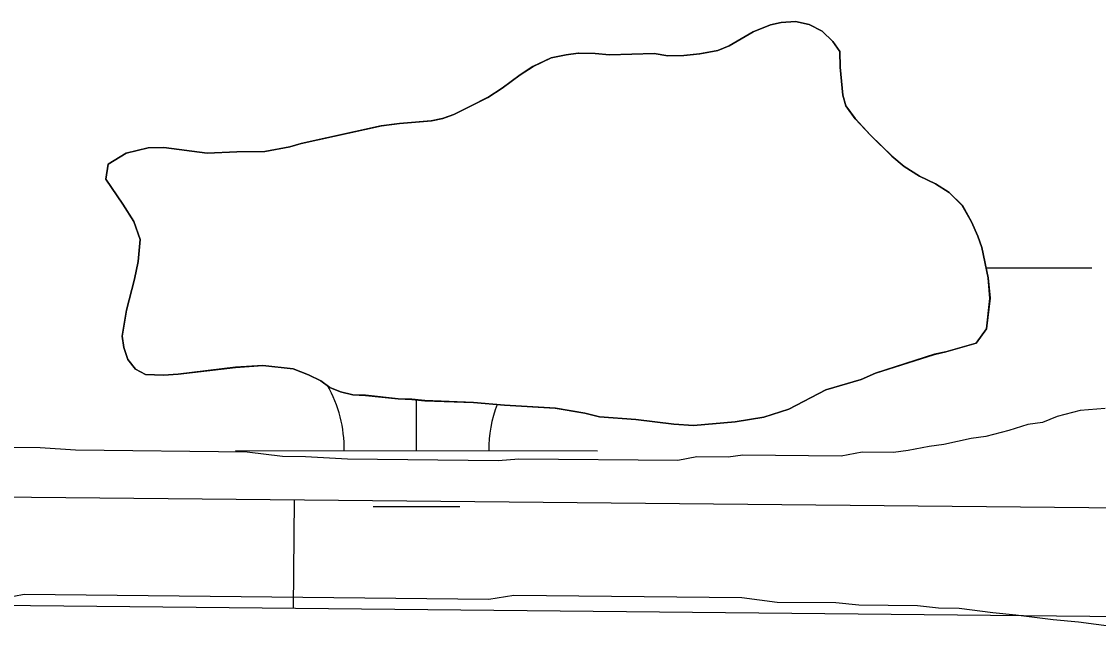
# Model space of a CAD drawing. Extents: x 3148686 to 3186545, y 916144 to 941516.
# Drawn here: x 3178451.6 to 3178749.3, y 935143.3 to 935313.6 of the extents above; entities that cross this region are included whole.
import ezdxf

# ---------------------------------------------------------------- set-up
doc = ezdxf.new("R2010")
doc.units = 0
for name, color, linetype in [('V-ROAD-CNTR', 7, 'Continuous'), ('V-SITE-VEGE', 7, 'Continuous'), ('V-TOPO-SHOR', 7, 'Continuous'), ('V-WETL-SWMP', 7, 'Continuous')]:
    doc.layers.add(name, color=color, linetype=linetype)

msp = doc.modelspace()

# ---------------------------------------------------------------- linework, layer by layer
at = {"layer": 'V-ROAD-CNTR'}
msp.add_line((3178526.92, 935181.4), (3178526.62, 935151.4), dxfattribs=at)
for points in [[(3175951.32, 935211.8), (3176382.31, 935208.67), (3176470.6, 935209.6), (3176620.78, 935196.58), (3176864.83, 935191.84), (3177214.84, 935190.02), (3178164.41, 935185), (3178868.75, 935178), (3178994.53, 935168.06), (3179310.41, 935168.46), (3179684.66, 935144.26), (3179924.91, 935124.21), (3180138.28, 935103.59), (3180300.84, 935086.1), (3180461.13, 935080.63), (3180887.76, 935085.54), (3181317.81, 935087.07), (3181732.49, 935083.41), (3182167.95, 935086.35), (3182851.89, 935081.79)], [(3175933.2, 935181.93), (3176382.36, 935178.67), (3176469.45, 935179.58), (3176619.19, 935166.61), (3176864.47, 935161.84), (3177214.68, 935160.02), (3178164.18, 935155), (3178867.42, 935148.01), (3178993.37, 935138.06), (3179309.47, 935138.46), (3179682.44, 935114.34), (3179922.22, 935094.33), (3180135.23, 935073.75), (3180298.72, 935056.15), (3180460.79, 935050.63), (3180887.99, 935055.54), (3181317.73, 935057.06), (3181732.46, 935053.41), (3182167.95, 935056.35), (3182851.79, 935051.79)]]:
    msp.add_lwpolyline(points, dxfattribs=at)
at = {"layer": 'V-SITE-VEGE'}
for p, q in [((3178658.64, 935312.62), (3178653.84, 935310.67)), ((3178661.57, 935313.28), (3178658.64, 935312.62)), ((3178665.55, 935313.54), (3178661.57, 935313.28)), ((3178669.33, 935312.75), (3178665.55, 935313.54)), ((3178672.92, 935310.91), (3178669.33, 935312.75)), ((3178653.84, 935310.67), (3178647.18, 935306.82)), ((3178675.89, 935308.01), (3178672.92, 935310.91)), ((3178644.06, 935305.53), (3178639.03, 935304.63)), ((3178647.18, 935306.82), (3178644.06, 935305.53)), ((3178677.8, 935305.3), (3178675.89, 935308.01)), ((3178677.86, 935300.9), (3178677.8, 935305.3)), ((3178597.96, 935303.5), (3178592.96, 935301.14)), ((3178602.15, 935304.39), (3178597.96, 935303.5)), ((3178605.49, 935304.85), (3178602.15, 935304.39)), ((3178610.11, 935304.7), (3178605.49, 935304.85)), ((3178614.1, 935304.33), (3178610.11, 935304.7)), ((3178626.46, 935304.69), (3178614.1, 935304.33)), ((3178630.24, 935304.1), (3178626.46, 935304.69)), ((3178634.64, 935304.16), (3178630.24, 935304.1)), ((3178639.03, 935304.63), (3178634.64, 935304.16)), ((3178592.96, 935301.14), (3178589.43, 935298.79)), ((3178678.58, 935293.16), (3178677.86, 935300.9)), ((3178589.43, 935298.79), (3178584.44, 935295.17)), ((3178584.44, 935295.17), (3178580.49, 935292.6)), ((3178679.45, 935290.24), (3178678.58, 935293.16)), ((3178580.49, 935292.6), (3178571.11, 935287.88)), ((3178682.01, 935286.7), (3178679.45, 935290.24)), ((3178571.11, 935287.88), (3178567.98, 935286.79)), ((3178551.03, 935284.7), (3178528.87, 935279.82)), ((3178556.05, 935285.39), (3178551.03, 935284.7)), ((3178564.85, 935286.13), (3178556.05, 935285.39)), ((3178567.98, 935286.79), (3178564.85, 935286.13)), ((3178686.26, 935282.14), (3178682.01, 935286.7)), ((3178692.2, 935276.34), (3178686.26, 935282.14)), ((3178486.54, 935278.68), (3178480.48, 935277.14)), ((3178490.94, 935278.74), (3178486.54, 935278.68)), ((3178502.91, 935277.2), (3178490.94, 935278.74)), ((3178525.74, 935278.95), (3178518.83, 935277.61)), ((3178528.87, 935279.82), (3178525.74, 935278.95)), ((3178480.48, 935277.14), (3178475.49, 935274.15)), ((3178511.08, 935277.51), (3178502.91, 935277.2)), ((3178518.83, 935277.61), (3178511.08, 935277.51)), ((3178695.59, 935273.45), (3178692.2, 935276.34)), ((3178475.49, 935274.15), (3178474.91, 935269.95)), ((3178699.81, 935270.78), (3178695.59, 935273.45)), ((3178474.91, 935269.95), (3178479.6, 935263.09)), ((3178704.24, 935268.73), (3178699.81, 935270.78)), ((3178708.04, 935266.26), (3178704.24, 935268.73)), ((3178711.65, 935262.74), (3178708.04, 935266.26)), ((3178479.6, 935263.09), (3178482.6, 935258.3)), ((3178714.21, 935258.16), (3178711.65, 935262.74)), ((3178482.6, 935258.3), (3178484.33, 935253.29)), ((3178715.94, 935254.2), (3178714.21, 935258.16)), ((3178484.33, 935253.29), (3178483.78, 935247.21)), ((3178717.03, 935251.07), (3178715.94, 935254.2)), ((3178718.81, 935242.71), (3178717.03, 935251.07)), ((3178483.78, 935247.21), (3178482.79, 935242.38)), ((3178719.29, 935237.05), (3178718.81, 935242.71)), ((3178482.79, 935242.38), (3178480.59, 935233.76)), ((3178718.34, 935228.66), (3178719.29, 935237.05)), ((3178480.59, 935233.76), (3178479.41, 935226.61)), ((3178715.46, 935224.64), (3178718.34, 935228.66)), ((3178479.41, 935226.61), (3178479.87, 935223.48)), ((3178479.87, 935223.48), (3178480.96, 935220.13)), ((3178703.97, 935221.57), (3178707.1, 935222.23)), ((3178707.1, 935222.23), (3178715.46, 935224.64)), ((3178480.96, 935220.13), (3178483.09, 935217.44)), ((3178687.68, 935216.34), (3178703.97, 935221.57)), ((3178483.09, 935217.44), (3178485.83, 935216)), ((3178485.83, 935216), (3178490.86, 935215.85)), ((3178490.86, 935215.85), (3178494.84, 935216.11)), ((3178494.84, 935216.11), (3178510.75, 935217.98)), ((3178510.75, 935217.98), (3178518.29, 935218.49)), ((3178518.29, 935218.49), (3178526.69, 935217.54)), ((3178526.69, 935217.54), (3178530.9, 935215.92)), ((3178530.9, 935215.92), (3178534.27, 935214.28)), ((3178683.72, 935214.62), (3178687.68, 935216.34)), ((3178534.27, 935214.28), (3178536.81, 935212.42)), ((3178673.91, 935211.77), (3178683.72, 935214.62)), ((3178536.81, 935212.42), (3178539.76, 935211.2)), ((3178539.76, 935211.2), (3178543.12, 935210.4)), ((3178543.12, 935210.4), (3178546.69, 935210.24)), ((3178546.69, 935210.24), (3178555.71, 935209.3)), ((3178663.7, 935206.41), (3178673.91, 935211.77)), ((3178555.71, 935209.3), (3178559.49, 935209.13)), ((3178559.49, 935209.13), (3178563.06, 935208.76)), ((3178563.06, 935208.76), (3178576.48, 935208.29)), ((3178576.48, 935208.29), (3178585.08, 935207.56)), ((3178585.08, 935207.56), (3178599.13, 935206.68)), ((3178599.13, 935206.68), (3178607.32, 935205.31)), ((3178607.32, 935205.31), (3178611.32, 935204.31)), ((3178611.32, 935204.31), (3178621.39, 935203.59)), ((3178648.85, 935202.88), (3178656.81, 935204.23)), ((3178656.81, 935204.23), (3178663.7, 935206.41)), ((3178737.83, 935204.4), (3178733.77, 935202.71)), ((3178744.21, 935206.07), (3178737.83, 935204.4)), ((3178751.16, 935206.58), (3178744.21, 935206.07)), ((3178621.39, 935203.59), (3178631.89, 935202.25)), ((3178631.89, 935202.25), (3178637.34, 935201.9)), ((3178637.34, 935201.9), (3178648.85, 935202.88)), ((3178729.72, 935202.18), (3178724.49, 935200.49)), ((3178733.77, 935202.71), (3178729.72, 935202.18)), ((3178714.06, 935198.29), (3178706.52, 935196.63)), ((3178718.12, 935198.83), (3178714.06, 935198.29)), ((3178724.49, 935200.49), (3178718.12, 935198.83)), ((3178456.69, 935195.75), (3178442.81, 935195.89)), ((3178466.51, 935195.07), (3178456.69, 935195.75)), ((3178513.93, 935194.58), (3178466.51, 935195.07)), ((3178696.68, 935195), (3178692.62, 935194.46)), ((3178702.47, 935196.1), (3178696.68, 935195)), ((3178706.52, 935196.63), (3178702.47, 935196.1)), ((3178523.75, 935193.32), (3178513.93, 935194.58)), ((3178530.11, 935193.25), (3178523.75, 935193.32)), ((3178541.67, 935192.56), (3178530.11, 935193.25)), ((3178583.3, 935192.13), (3178541.67, 935192.56)), ((3178589.09, 935192.64), (3178583.3, 935192.13)), ((3178633.04, 935192.19), (3178589.09, 935192.64)), ((3178638.25, 935193.29), (3178633.04, 935192.19)), ((3178646.92, 935193.2), (3178638.25, 935193.29)), ((3178650.98, 935193.74), (3178646.92, 935193.2)), ((3178678.16, 935193.46), (3178650.98, 935193.74)), ((3178683.95, 935194.55), (3178678.16, 935193.46)), ((3178692.62, 935194.46), (3178683.95, 935194.55)), ((3178452.34, 935155.19), (3178449.44, 935154.64)), ((3178580.71, 935153.86), (3178452.34, 935155.19)), ((3178587.66, 935154.94), (3178580.71, 935153.86)), ((3178650.69, 935154.29), (3178587.66, 935154.94)), ((3178660.5, 935153.03), (3178650.69, 935154.29)), ((3178676.7, 935152.86), (3178660.5, 935153.03)), ((3178683.05, 935152.22), (3178676.7, 935152.86)), ((3178699.24, 935152.05), (3178683.05, 935152.22)), ((3178705.02, 935151.41), (3178699.24, 935152.05)), ((3178710.8, 935151.35), (3178705.02, 935151.41)), ((3178720.04, 935150.1), (3178710.8, 935151.35)), ((3178726.4, 935149.46), (3178720.04, 935150.1)), ((3178736.79, 935148.19), (3178726.4, 935149.46)), ((3178743.73, 935147.54), (3178736.79, 935148.19)), ((3178753.54, 935146.29), (3178743.73, 935147.54))]:
    msp.add_line(p, q, dxfattribs=at)
at = {"layer": 'V-TOPO-SHOR'}
msp.add_lwpolyline([(3178626.46, 935304.69), (3178630.24, 935304.1), (3178634.64, 935304.16), (3178639.03, 935304.63), (3178644.06, 935305.53), (3178647.18, 935306.82), (3178653.84, 935310.67), (3178658.64, 935312.62), (3178661.57, 935313.28), (3178665.55, 935313.54), (3178669.33, 935312.75), (3178672.92, 935310.91), (3178675.89, 935308.01), (3178677.8, 935305.3), (3178677.86, 935300.9), (3178678.58, 935293.16), (3178679.45, 935290.23), (3178682.01, 935286.7), (3178686.26, 935282.14), (3178692.2, 935276.34), (3178695.59, 935273.45), (3178699.81, 935270.78), (3178704.24, 935268.73), (3178708.04, 935266.26), (3178711.65, 935262.74), (3178714.21, 935258.16), (3178715.94, 935254.2), (3178717.03, 935251.07), (3178718.81, 935242.71), (3178719.29, 935237.05), (3178718.34, 935228.66), (3178715.46, 935224.64), (3178707.1, 935222.23), (3178703.97, 935221.57), (3178687.68, 935216.34), (3178683.72, 935214.62), (3178673.9, 935211.77), (3178663.7, 935206.41), (3178656.81, 935204.23), (3178648.85, 935202.88), (3178637.34, 935201.9), (3178631.89, 935202.25), (3178621.39, 935203.59), (3178611.32, 935204.31), (3178607.32, 935205.31), (3178599.13, 935206.68), (3178585.08, 935207.56), (3178576.48, 935208.29), (3178563.06, 935208.76), (3178559.49, 935209.13), (3178555.71, 935209.3), (3178546.69, 935210.24), (3178543.12, 935210.4), (3178539.76, 935211.2), (3178536.81, 935212.42), (3178534.27, 935214.28), (3178530.9, 935215.92), (3178526.69, 935217.54), (3178518.29, 935218.49), (3178510.75, 935217.98), (3178494.84, 935216.11), (3178490.86, 935215.85), (3178485.83, 935216), (3178483.09, 935217.44), (3178480.96, 935220.13), (3178479.87, 935223.48), (3178479.41, 935226.61), (3178480.59, 935233.75), (3178482.79, 935242.38), (3178483.78, 935247.21), (3178484.33, 935253.29), (3178482.6, 935258.3), (3178479.6, 935263.09), (3178474.91, 935269.95), (3178475.49, 935274.15), (3178480.48, 935277.14), (3178486.54, 935278.68), (3178490.94, 935278.74), (3178502.91, 935277.2), (3178511.08, 935277.51), (3178518.83, 935277.61), (3178525.74, 935278.95), (3178528.87, 935279.82), (3178551.03, 935284.7), (3178556.05, 935285.39), (3178564.85, 935286.13), (3178567.98, 935286.79), (3178571.11, 935287.88), (3178580.49, 935292.6), (3178584.44, 935295.17), (3178589.43, 935298.79), (3178592.96, 935301.14), (3178597.96, 935303.5), (3178602.15, 935304.39), (3178605.49, 935304.85), (3178610.11, 935304.7), (3178614.1, 935304.33), (3178626.46, 935304.69)], dxfattribs=at)
at = {"layer": 'V-WETL-SWMP'}
for p, q in [((3178653.85, 935310.68), (3178658.65, 935312.63)), ((3178653.85, 935310.68), (3178658.65, 935312.63)), ((3178658.65, 935312.63), (3178661.58, 935313.29)), ((3178658.65, 935312.63), (3178661.58, 935313.29)), ((3178661.58, 935313.29), (3178665.56, 935313.55)), ((3178661.58, 935313.29), (3178665.56, 935313.55)), ((3178665.56, 935313.55), (3178669.34, 935312.76)), ((3178665.56, 935313.55), (3178669.34, 935312.76)), ((3178669.34, 935312.76), (3178672.92, 935310.91)), ((3178669.34, 935312.76), (3178672.92, 935310.91)), ((3178647.19, 935306.83), (3178653.85, 935310.68)), ((3178647.19, 935306.83), (3178653.85, 935310.68)), ((3178672.92, 935310.91), (3178675.89, 935308.02)), ((3178672.92, 935310.91), (3178675.89, 935308.02)), ((3178639.04, 935304.64), (3178644.06, 935305.54)), ((3178639.04, 935304.64), (3178644.06, 935305.54)), ((3178644.06, 935305.54), (3178647.19, 935306.83)), ((3178644.06, 935305.54), (3178647.19, 935306.83)), ((3178675.89, 935308.02), (3178677.81, 935305.31)), ((3178675.89, 935308.02), (3178677.81, 935305.31)), ((3178677.81, 935305.31), (3178677.87, 935300.91)), ((3178677.81, 935305.31), (3178677.87, 935300.91)), ((3178592.97, 935301.15), (3178597.97, 935303.51)), ((3178592.97, 935301.15), (3178597.97, 935303.51)), ((3178597.97, 935303.51), (3178602.16, 935304.4)), ((3178597.97, 935303.51), (3178602.16, 935304.4)), ((3178602.16, 935304.4), (3178605.5, 935304.86)), ((3178602.16, 935304.4), (3178605.5, 935304.86)), ((3178605.5, 935304.86), (3178610.12, 935304.71)), ((3178605.5, 935304.86), (3178610.12, 935304.71)), ((3178610.12, 935304.71), (3178614.1, 935304.34)), ((3178610.12, 935304.71), (3178614.1, 935304.34)), ((3178614.1, 935304.34), (3178626.47, 935304.69)), ((3178614.1, 935304.34), (3178626.47, 935304.69)), ((3178626.47, 935304.69), (3178630.25, 935304.11)), ((3178626.47, 935304.69), (3178630.25, 935304.11)), ((3178630.25, 935304.11), (3178634.65, 935304.16)), ((3178630.25, 935304.11), (3178634.65, 935304.16)), ((3178634.65, 935304.16), (3178639.04, 935304.64)), ((3178634.65, 935304.16), (3178639.04, 935304.64)), ((3178589.44, 935298.8), (3178592.97, 935301.15)), ((3178589.44, 935298.8), (3178592.97, 935301.15)), ((3178677.87, 935300.91), (3178678.59, 935293.17)), ((3178677.87, 935300.91), (3178678.59, 935293.17)), ((3178584.45, 935295.17), (3178589.44, 935298.8)), ((3178584.45, 935295.17), (3178589.44, 935298.8)), ((3178580.5, 935292.61), (3178584.45, 935295.17)), ((3178580.5, 935292.61), (3178584.45, 935295.17)), ((3178678.59, 935293.17), (3178679.46, 935290.24)), ((3178678.59, 935293.17), (3178679.46, 935290.24)), ((3178571.12, 935287.89), (3178580.5, 935292.61)), ((3178571.12, 935287.89), (3178580.5, 935292.61)), ((3178679.46, 935290.24), (3178682.02, 935286.71)), ((3178679.46, 935290.24), (3178682.02, 935286.71)), ((3178567.99, 935286.8), (3178571.12, 935287.89)), ((3178567.99, 935286.8), (3178571.12, 935287.89)), ((3178528.88, 935279.83), (3178551.04, 935284.71)), ((3178528.88, 935279.83), (3178551.04, 935284.71)), ((3178551.04, 935284.71), (3178556.06, 935285.4)), ((3178551.04, 935284.71), (3178556.06, 935285.4)), ((3178556.06, 935285.4), (3178564.86, 935286.13)), ((3178556.06, 935285.4), (3178564.86, 935286.13)), ((3178564.86, 935286.13), (3178567.99, 935286.8)), ((3178564.86, 935286.13), (3178567.99, 935286.8)), ((3178682.02, 935286.71), (3178686.27, 935282.15)), ((3178682.02, 935286.71), (3178686.27, 935282.15)), ((3178686.27, 935282.15), (3178692.21, 935276.35)), ((3178686.27, 935282.15), (3178692.21, 935276.35)), ((3178480.49, 935277.15), (3178486.55, 935278.69)), ((3178480.49, 935277.15), (3178486.55, 935278.69)), ((3178486.55, 935278.69), (3178490.95, 935278.75)), ((3178486.55, 935278.69), (3178490.95, 935278.75)), ((3178490.95, 935278.75), (3178502.92, 935277.21)), ((3178490.95, 935278.75), (3178502.92, 935277.21)), ((3178518.84, 935277.61), (3178525.74, 935278.96)), ((3178518.84, 935277.61), (3178525.74, 935278.96)), ((3178525.74, 935278.96), (3178528.88, 935279.83)), ((3178525.74, 935278.96), (3178528.88, 935279.83)), ((3178475.5, 935274.16), (3178480.49, 935277.15)), ((3178475.5, 935274.16), (3178480.49, 935277.15)), ((3178502.92, 935277.21), (3178511.09, 935277.52)), ((3178502.92, 935277.21), (3178511.09, 935277.52)), ((3178511.09, 935277.52), (3178518.84, 935277.61)), ((3178511.09, 935277.52), (3178518.84, 935277.61)), ((3178692.21, 935276.35), (3178695.6, 935273.46)), ((3178692.21, 935276.35), (3178695.6, 935273.46)), ((3178474.92, 935269.96), (3178475.5, 935274.16)), ((3178474.92, 935269.96), (3178475.5, 935274.16)), ((3178695.6, 935273.46), (3178699.82, 935270.78)), ((3178695.6, 935273.46), (3178699.82, 935270.78)), ((3178479.61, 935263.1), (3178474.92, 935269.96)), ((3178479.61, 935263.1), (3178474.92, 935269.96)), ((3178699.82, 935270.78), (3178704.25, 935268.74)), ((3178699.82, 935270.78), (3178704.25, 935268.74)), ((3178704.25, 935268.74), (3178708.05, 935266.27)), ((3178704.25, 935268.74), (3178708.05, 935266.27)), ((3178708.05, 935266.27), (3178711.66, 935262.75)), ((3178708.05, 935266.27), (3178711.66, 935262.75)), ((3178482.6, 935258.31), (3178479.61, 935263.1)), ((3178482.6, 935258.31), (3178479.61, 935263.1)), ((3178711.66, 935262.75), (3178714.23, 935258.17)), ((3178711.66, 935262.75), (3178714.23, 935258.17)), ((3178484.34, 935253.3), (3178482.6, 935258.31)), ((3178484.34, 935253.3), (3178482.6, 935258.31)), ((3178714.23, 935258.17), (3178715.95, 935254.21)), ((3178714.23, 935258.17), (3178715.95, 935254.21)), ((3178483.79, 935247.22), (3178484.34, 935253.3)), ((3178483.79, 935247.22), (3178484.34, 935253.3)), ((3178715.95, 935254.21), (3178717.04, 935251.08)), ((3178715.95, 935254.21), (3178717.04, 935251.08)), ((3178717.04, 935251.08), (3178718.81, 935242.72)), ((3178717.04, 935251.08), (3178718.81, 935242.72)), ((3178482.8, 935242.38), (3178483.79, 935247.22)), ((3178482.8, 935242.38), (3178483.79, 935247.22)), ((3178718.22, 935245.51), (3178747.41, 935245.48)), ((3178718.81, 935242.72), (3178719.3, 935237.06)), ((3178718.81, 935242.72), (3178719.3, 935237.06)), ((3178480.6, 935233.76), (3178482.8, 935242.38)), ((3178480.6, 935233.76), (3178482.8, 935242.38)), ((3178719.3, 935237.06), (3178718.35, 935228.67)), ((3178719.3, 935237.06), (3178718.35, 935228.67)), ((3178479.42, 935226.62), (3178480.6, 935233.76)), ((3178479.42, 935226.62), (3178480.6, 935233.76)), ((3178718.35, 935228.67), (3178715.47, 935224.65)), ((3178718.35, 935228.67), (3178715.47, 935224.65)), ((3178479.88, 935223.48), (3178479.42, 935226.62)), ((3178479.88, 935223.48), (3178479.42, 935226.62)), ((3178480.97, 935220.14), (3178479.88, 935223.48)), ((3178480.97, 935220.14), (3178479.88, 935223.48)), ((3178707.11, 935222.24), (3178703.98, 935221.58)), ((3178707.11, 935222.24), (3178703.98, 935221.58)), ((3178715.47, 935224.65), (3178707.11, 935222.24)), ((3178715.47, 935224.65), (3178707.11, 935222.24)), ((3178483.1, 935217.44), (3178480.97, 935220.14)), ((3178483.1, 935217.44), (3178480.97, 935220.14)), ((3178703.98, 935221.58), (3178687.69, 935216.35)), ((3178703.98, 935221.58), (3178687.69, 935216.35)), ((3178485.84, 935216.01), (3178483.1, 935217.44)), ((3178485.84, 935216.01), (3178483.1, 935217.44)), ((3178490.87, 935215.86), (3178485.84, 935216.01)), ((3178490.87, 935215.86), (3178485.84, 935216.01)), ((3178494.85, 935216.12), (3178490.87, 935215.86)), ((3178494.85, 935216.12), (3178490.87, 935215.86)), ((3178510.76, 935217.99), (3178494.85, 935216.12)), ((3178510.76, 935217.99), (3178494.85, 935216.12)), ((3178518.3, 935218.5), (3178510.76, 935217.99)), ((3178518.3, 935218.5), (3178510.76, 935217.99)), ((3178526.7, 935217.55), (3178518.3, 935218.5)), ((3178526.7, 935217.55), (3178518.3, 935218.5)), ((3178530.91, 935215.92), (3178526.7, 935217.55)), ((3178530.91, 935215.92), (3178526.7, 935217.55)), ((3178534.28, 935214.29), (3178530.91, 935215.92)), ((3178534.28, 935214.29), (3178530.91, 935215.92)), ((3178687.69, 935216.35), (3178683.73, 935214.62)), ((3178687.69, 935216.35), (3178683.73, 935214.62)), ((3178536.82, 935212.43), (3178534.28, 935214.29)), ((3178536.82, 935212.43), (3178534.28, 935214.29)), ((3178683.73, 935214.62), (3178673.91, 935211.78)), ((3178683.73, 935214.62), (3178673.91, 935211.78)), ((3178539.77, 935211.21), (3178536.82, 935212.43)), ((3178539.77, 935211.21), (3178536.82, 935212.43)), ((3178543.13, 935210.41), (3178539.77, 935211.21)), ((3178543.13, 935210.41), (3178539.77, 935211.21)), ((3178546.7, 935210.25), (3178543.13, 935210.41)), ((3178546.7, 935210.25), (3178543.13, 935210.41)), ((3178555.72, 935209.31), (3178546.7, 935210.25)), ((3178555.72, 935209.31), (3178546.7, 935210.25)), ((3178673.91, 935211.78), (3178663.71, 935206.42)), ((3178673.91, 935211.78), (3178663.71, 935206.42)), ((3178559.5, 935209.14), (3178555.72, 935209.31)), ((3178559.5, 935209.14), (3178555.72, 935209.31)), ((3178563.06, 935208.77), (3178559.5, 935209.14)), ((3178563.06, 935208.77), (3178559.5, 935209.14)), ((3178560.76, 935194.93), (3178560.78, 935209.01)), ((3178576.48, 935208.3), (3178563.06, 935208.77)), ((3178576.48, 935208.3), (3178563.06, 935208.77)), ((3178585.09, 935207.57), (3178576.48, 935208.3)), ((3178585.09, 935207.57), (3178576.48, 935208.3)), ((3178599.14, 935206.69), (3178585.09, 935207.57)), ((3178599.14, 935206.69), (3178585.09, 935207.57)), ((3178607.33, 935205.32), (3178599.14, 935206.69)), ((3178607.33, 935205.32), (3178599.14, 935206.69)), ((3178611.33, 935204.32), (3178607.33, 935205.32)), ((3178611.33, 935204.32), (3178607.33, 935205.32)), ((3178621.4, 935203.6), (3178611.33, 935204.32)), ((3178621.4, 935203.6), (3178611.33, 935204.32)), ((3178656.81, 935204.24), (3178648.87, 935202.88)), ((3178656.81, 935204.24), (3178648.87, 935202.88)), ((3178663.71, 935206.42), (3178656.81, 935204.24)), ((3178663.71, 935206.42), (3178656.81, 935204.24)), ((3178631.89, 935202.26), (3178621.4, 935203.6)), ((3178631.89, 935202.26), (3178621.4, 935203.6)), ((3178637.35, 935201.91), (3178631.89, 935202.26)), ((3178637.35, 935201.91), (3178631.89, 935202.26)), ((3178648.87, 935202.88), (3178637.35, 935201.91)), ((3178648.87, 935202.88), (3178637.35, 935201.91)), ((3178510.76, 935194.99), (3178610.76, 935194.88)), ((3178548.75, 935179.51), (3178572.75, 935179.49))]:
    msp.add_line(p, q, dxfattribs=at)
for centre, start, end in [((3178505.52, 935195.47), 359.1678, 29.7057), ((3178616.01, 935195.35), 159.4139, 180.7115)]:
    msp.add_arc(centre, 35.25, start, end, dxfattribs=at)

doc.saveas('drawing.dxf')
